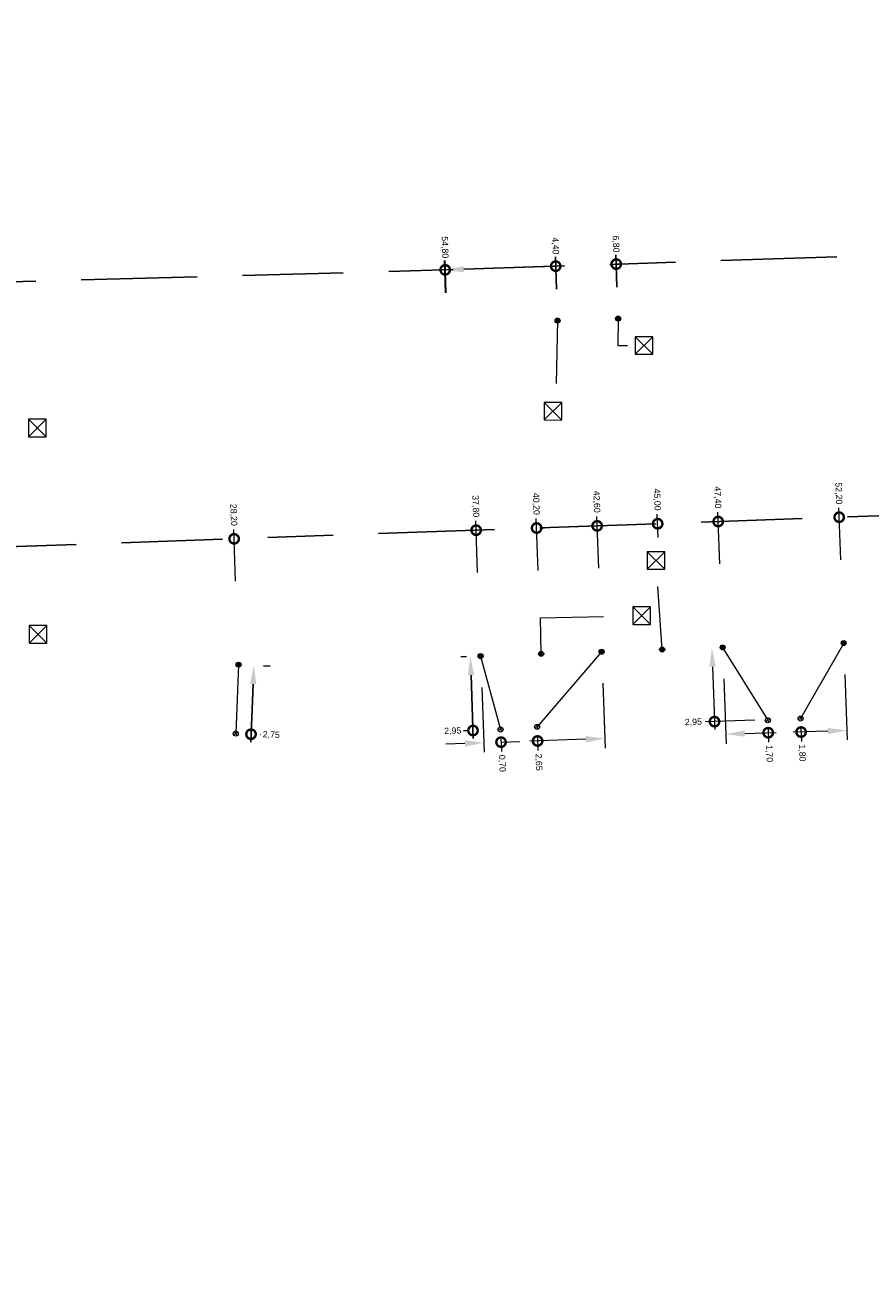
# Model space of a CAD drawing. Header units: inches. Extents: x 0 to 191500, y 0 to 342750.
# Tile 449 of 547: x 187841 to 187874, y 335213 to 335262. Entities that reach past the tile are written whole.
import ezdxf

# ---------------------------------------------------------------- set-up
doc = ezdxf.new("R2010")
doc.units = ezdxf.units.IN
doc.header["$MEASUREMENT"] = 0
doc.linetypes.add('RI-GWA_HUISAANSLUITING', pattern=[23, 4, -1.8, 2.6, -1.8, 4.6, -1.8, 4.6, -1.8])
doc.linetypes.add('RI-HWA_KOLKAANSLUITING', pattern=[4.3, 2.5, -1.8])
doc.layers.get('0').update_dxf_attribs({"lineweight": 20})
doc.layers.get('DefPoints').update_dxf_attribs({"lineweight": 20})
for name, color, linetype, lineweight in [('ECW', 150, 'Continuous', 20), ('N-WE-RI-GWA-MAATVOERING-T25', 30, 'RI-GWA_HUISAANSLUITING', 20), ('N-WE-RI-GWA_HUISAANSLUITING_PVC_160-G', 30, 'RI-GWA_HUISAANSLUITING', 20), ('N-WE-RI-GWA_RIOOLPUT_ONTSTOPPINGSPUT-G', 30, 'Continuous', 20), ('N-WE-RI-HWA_KOLK-S', 150, 'Continuous', 20), ('N-WE-RI-HWA_KOLKAANSLUITING_PVC_160-G', 150, 'RI-HWA_KOLKAANSLUITING', 20), ('N-WE-RI-INLAAT', 7, 'Continuous', 20)]:
    doc.layers.add(name, color=color, linetype=linetype, lineweight=lineweight)
doc.styles.add('Verdana', font='arial.ttf')
doc.dimstyles.new('Metrering', dxfattribs={"dimtxt": 1, "dimasz": 3, "dimexe": 1.5, "dimexo": 5, "dimgap": 0.4, "dimtad": 0, "dimjust": 4, "dimrnd": 0.05, "dimzin": 0, "dimdsep": 46, "dimlunit": 6, "dimtxsty": 'Verdana', "dimblk2": 'DOTSMALL', "dimsah": 1, "dimcen": 0, "dimdle": 1.25, "dimclrd": 256, "dimclre": 256, "dimclrt": 256, "dimadec": 0, "dimazin": 0, "dimtfac": 0.75, "dimtofl": 0, "dimtmove": 2, "dimatfit": 1, "dimldrblk": 'DIM_BLK', "dimfxl": 1, "dimtfill": 1, "dimtolj": 1, "dimtzin": 0, "dimlwd": 25, "dimarcsym": 0})
picture_1 = doc.add_image_def('image1.ecw', size_in_pixel=(220000, 285000))

# ---------------------------------------------------------------- blocks, each defined once
blk = doc.blocks.new('_DotSmall')
at = {"color": 0, "linetype": 'ByBlock', "const_width": 0.5}
blk.add_lwpolyline([(-0.0625, 0, 1), (0.0625, 0, 1)], format="xyb", close=True, dxfattribs=at)
blk = doc.blocks.new('*D5596')
at = {"layer": 'DefPoints', "color": 0, "transparency": 16777216}
for p in [(187849.271, 335236.815), (187849.156, 335234.081), (187849.763, 335234.056)]:
    blk.add_point(p, dxfattribs=at)
at = {"layer": 'N-WE-RI-GWA-MAATVOERING-T25', "lineweight": -2, "transparency": 16777216}
for p, q in [((187850.52, 335236.762), (187850.253, 335236.774)), ((187850.405, 335234.029), (187850.138, 335234.04))]:
    blk.add_line(p, q, dxfattribs=at)
at = {"layer": 'N-WE-RI-GWA-MAATVOERING-T25', "lineweight": 25, "transparency": 16777216}
blk.add_line((187849.847, 335236.04), (187849.75, 335233.744), dxfattribs=at)
at = {"layer": 'N-WE-RI-GWA-MAATVOERING-T25', "transparency": 16777216}
blk.add_solid([(187849.722, 335236.045), (187849.971, 335236.035), (187849.878, 335236.789)], dxfattribs=at)
at = {"layer": 'N-WE-RI-GWA-MAATVOERING-T25', "lineweight": 25, "transparency": 16777216, "xscale": 0.75, "yscale": 0.75, "zscale": 0.75, "rotation": 267.5889399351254}
blk.add_blockref('_DotSmall', (187849.763, 335234.056), dxfattribs=at)
at = {"layer": 'N-WE-RI-GWA-MAATVOERING-T25', "transparency": 16777216, "insert": (187850.565, 335234.022), "char_height": 0.25, "attachment_point": 5, "rotation": 357.5889, "style": 'Verdana', "bg_fill": 3, "box_fill_scale": 1.25, "bg_fill_color": 256, "bg_fill_true_color": 13158600, "bg_fill_transparency": 0}
blk.add_mtext('\\A1;2,75', dxfattribs=at)
blk = doc.blocks.new('DIM_BLK')
at = {"color": 0}
for p, q in [((0, 0), (0, 2.5)), ((-1, 0), (0, 0)), ((0, 0), (2.5, 0)), ((0, 0), (0, -2.5))]:
    blk.add_line(p, q, dxfattribs=at)
at = {"color": 0, "const_width": 0.5}
blk.add_lwpolyline([(-0.25, 0, 1), (0.25, 0, 1)], format="xyb", close=True, dxfattribs=at)
blk = doc.blocks.new('*D5597')
at = {"layer": 'DefPoints', "color": 0, "transparency": 16777216}
for p in [(187859.551, 335237.182), (187858.562, 335234.204), (187859.656, 335234.243)]:
    blk.add_point(p, dxfattribs=at)
at = {"layer": 'N-WE-RI-GWA-MAATVOERING-T25', "lineweight": -2, "transparency": 16777216}
for p, q in [((187858.302, 335237.138), (187858.082, 335237.13)), ((187858.407, 335234.199), (187858.187, 335234.191))]:
    blk.add_line(p, q, dxfattribs=at)
at = {"layer": 'N-WE-RI-GWA-MAATVOERING-T25', "lineweight": 25, "transparency": 16777216}
blk.add_line((187858.484, 335236.394), (187858.573, 335233.892), dxfattribs=at)
at = {"layer": 'N-WE-RI-GWA-MAATVOERING-T25', "transparency": 16777216}
blk.add_solid([(187858.608, 335236.398), (187858.359, 335236.389), (187858.457, 335237.143)], dxfattribs=at)
at = {"layer": 'N-WE-RI-GWA-MAATVOERING-T25', "lineweight": 25, "transparency": 16777216, "xscale": 0.75, "yscale": 0.75, "zscale": 0.75, "rotation": 272.0460442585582}
blk.add_blockref('_DotSmall', (187858.562, 335234.204), dxfattribs=at)
at = {"layer": 'N-WE-RI-GWA-MAATVOERING-T25', "transparency": 16777216, "insert": (187857.759, 335234.176), "char_height": 0.25, "attachment_point": 5, "rotation": 2.046, "style": 'Verdana', "bg_fill": 3, "box_fill_scale": 1.25, "bg_fill_color": 256, "bg_fill_true_color": 13158600, "bg_fill_transparency": 0}
blk.add_mtext('\\A1;2,95', dxfattribs=at)
blk = doc.blocks.new('*D5604')
at = {"layer": 'DefPoints', "color": 0, "transparency": 16777216}
for p in [(187875.176, 335242.738), (187875.355, 335237.747), (187821.072, 335235.807)]:
    blk.add_point(p, dxfattribs=at)
at = {"layer": 'N-WE-RI-GWA-MAATVOERING-T25', "lineweight": -2, "transparency": 16777216}
for p, q in [((187875.31, 335238.996), (187875.163, 335243.113)), ((187821.027, 335237.057), (187820.88, 335241.174))]:
    blk.add_line(p, q, dxfattribs=at)
at = {"layer": 'N-WE-RI-GWA-MAATVOERING-T25', "lineweight": 25, "transparency": 16777216}
blk.add_line((187821.643, 335240.826), (187875.489, 335242.749), dxfattribs=at)
at = {"layer": 'N-WE-RI-GWA-MAATVOERING-T25', "transparency": 16777216}
blk.add_solid([(187821.638, 335240.95), (187821.647, 335240.701), (187820.893, 335240.799)], dxfattribs=at)
at = {"layer": 'N-WE-RI-GWA-MAATVOERING-T25', "lineweight": 25, "transparency": 16777216, "xscale": 0.75, "yscale": 0.75, "zscale": 0.75, "rotation": 2.046044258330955}
blk.add_blockref('_DotSmall', (187875.176, 335242.738), dxfattribs=at)
at = {"layer": 'N-WE-RI-GWA-MAATVOERING-T25', "transparency": 16777216, "insert": (187875.144, 335243.634), "char_height": 0.25, "attachment_point": 5, "rotation": 272.046, "style": 'Verdana', "bg_fill": 3, "box_fill_scale": 1.25, "bg_fill_color": 256, "bg_fill_true_color": 13158600, "bg_fill_transparency": 0}
blk.add_mtext('\\A1;54,30', dxfattribs=at)
blk = doc.blocks.new('*D5570')
at = {"layer": 'DefPoints', "color": 0, "transparency": 16777216}
for p in [(187857.459, 335252.474), (187857.519, 335250.312), (187802.751, 335248.794)]:
    blk.add_point(p, dxfattribs=at)
at = {"layer": 'N-WE-RI-GWA-MAATVOERING-T25', "lineweight": -2, "transparency": 16777216}
for p, q in [((187857.484, 335251.562), (187857.449, 335252.848)), ((187802.716, 335250.043), (187802.681, 335251.33))]:
    blk.add_line(p, q, dxfattribs=at)
at = {"layer": 'N-WE-RI-GWA-MAATVOERING-T25', "lineweight": 25, "transparency": 16777216}
blk.add_line((187803.441, 335250.976), (187857.772, 335252.482), dxfattribs=at)
at = {"layer": 'N-WE-RI-GWA-MAATVOERING-T25', "transparency": 16777216}
blk.add_solid([(187803.437, 335251.101), (187803.444, 335250.851), (187802.691, 335250.955)], dxfattribs=at)
at = {"layer": 'N-WE-RI-GWA-MAATVOERING-T25', "lineweight": 25, "transparency": 16777216, "xscale": 0.75, "yscale": 0.75, "zscale": 0.75, "rotation": 1.587966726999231}
blk.add_blockref('_DotSmall', (187857.459, 335252.474), dxfattribs=at)
at = {"layer": 'N-WE-RI-GWA-MAATVOERING-T25', "transparency": 16777216, "insert": (187857.434, 335253.37), "char_height": 0.25, "attachment_point": 5, "rotation": 271.588, "style": 'Verdana', "bg_fill": 3, "box_fill_scale": 1.25, "bg_fill_color": 256, "bg_fill_true_color": 13158600, "bg_fill_transparency": 0}
blk.add_mtext('\\A1;54,80', dxfattribs=at)
blk = doc.blocks.new('*D5575')
at = {"layer": 'DefPoints', "color": 0, "transparency": 16777216}
for p in [(187914.312, 335254.378), (187914.384, 335252.217), (187857.519, 335250.312)]:
    blk.add_point(p, dxfattribs=at)
at = {"layer": 'N-WE-RI-GWA-MAATVOERING-T25', "lineweight": -2, "transparency": 16777216}
for p, q in [((187914.342, 335253.466), (187914.299, 335254.752)), ((187857.477, 335251.562), (187857.434, 335252.848))]:
    blk.add_line(p, q, dxfattribs=at)
at = {"layer": 'N-WE-RI-GWA-MAATVOERING-T25', "lineweight": 25, "transparency": 16777216}
blk.add_line((187858.196, 335252.498), (187914.624, 335254.388), dxfattribs=at)
at = {"layer": 'N-WE-RI-GWA-MAATVOERING-T25', "transparency": 16777216}
blk.add_solid([(187858.192, 335252.623), (187858.201, 335252.373), (187857.447, 335252.473)], dxfattribs=at)
at = {"layer": 'N-WE-RI-GWA-MAATVOERING-T25', "lineweight": 25, "transparency": 16777216, "xscale": 0.75, "yscale": 0.75, "zscale": 0.75, "rotation": 1.91817570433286}
blk.add_blockref('_DotSmall', (187914.312, 335254.378), dxfattribs=at)
at = {"layer": 'N-WE-RI-GWA-MAATVOERING-T25', "transparency": 16777216, "insert": (187914.282, 335255.274), "char_height": 0.25, "attachment_point": 5, "rotation": 271.9182, "style": 'Verdana', "bg_fill": 3, "box_fill_scale": 1.25, "bg_fill_color": 256, "bg_fill_true_color": 13158600, "bg_fill_transparency": 0}
blk.add_mtext('\\A1;56,90', dxfattribs=at)
blk = doc.blocks.new('*D5576')
at = {"layer": 'DefPoints', "color": 0, "transparency": 16777216}
for p in [(187861.841, 335252.62), (187857.519, 335250.312), (187861.913, 335250.459)]:
    blk.add_point(p, dxfattribs=at)
at = {"layer": 'N-WE-RI-GWA-MAATVOERING-T25', "lineweight": -2, "transparency": 16777216}
for p, q in [((187857.477, 335251.562), (187857.434, 335252.848)), ((187861.872, 335251.709), (187861.828, 335252.995))]:
    blk.add_line(p, q, dxfattribs=at)
at = {"layer": 'N-WE-RI-GWA-MAATVOERING-T25', "lineweight": 25, "transparency": 16777216}
blk.add_line((187858.196, 335252.498), (187862.153, 335252.631), dxfattribs=at)
at = {"layer": 'N-WE-RI-GWA-MAATVOERING-T25', "transparency": 16777216}
blk.add_solid([(187858.192, 335252.623), (187858.201, 335252.373), (187857.447, 335252.473)], dxfattribs=at)
at = {"layer": 'N-WE-RI-GWA-MAATVOERING-T25', "lineweight": 25, "transparency": 16777216, "xscale": 0.75, "yscale": 0.75, "zscale": 0.75, "rotation": 1.918175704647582}
blk.add_blockref('_DotSmall', (187861.841, 335252.62), dxfattribs=at)
at = {"layer": 'N-WE-RI-GWA-MAATVOERING-T25', "transparency": 16777216, "insert": (187861.814, 335253.424), "char_height": 0.25, "attachment_point": 5, "rotation": 271.9182, "style": 'Verdana', "bg_fill": 3, "box_fill_scale": 1.25, "bg_fill_color": 256, "bg_fill_true_color": 13158600, "bg_fill_transparency": 0}
blk.add_mtext('\\A1;4,40', dxfattribs=at)
blk = doc.blocks.new('*D5577')
at = {"layer": 'DefPoints', "color": 0, "transparency": 16777216}
for p in [(187864.24, 335252.701), (187857.519, 335250.312), (187864.312, 335250.54)]:
    blk.add_point(p, dxfattribs=at)
at = {"layer": 'N-WE-RI-GWA-MAATVOERING-T25', "lineweight": -2, "transparency": 16777216}
for p, q in [((187857.477, 335251.562), (187857.434, 335252.848)), ((187864.27, 335251.789), (187864.227, 335253.075))]:
    blk.add_line(p, q, dxfattribs=at)
at = {"layer": 'N-WE-RI-GWA-MAATVOERING-T25', "lineweight": 25, "transparency": 16777216}
blk.add_line((187858.196, 335252.498), (187864.552, 335252.711), dxfattribs=at)
at = {"layer": 'N-WE-RI-GWA-MAATVOERING-T25', "transparency": 16777216}
blk.add_solid([(187858.192, 335252.623), (187858.201, 335252.373), (187857.447, 335252.473)], dxfattribs=at)
at = {"layer": 'N-WE-RI-GWA-MAATVOERING-T25', "lineweight": 25, "transparency": 16777216, "xscale": 0.75, "yscale": 0.75, "zscale": 0.75, "rotation": 1.918175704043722}
blk.add_blockref('_DotSmall', (187864.24, 335252.701), dxfattribs=at)
at = {"layer": 'N-WE-RI-GWA-MAATVOERING-T25', "transparency": 16777216, "insert": (187864.213, 335253.5), "char_height": 0.25, "attachment_point": 5, "rotation": 271.9182, "style": 'Verdana', "bg_fill": 3, "box_fill_scale": 1.25, "bg_fill_color": 256, "bg_fill_true_color": 13158600, "bg_fill_transparency": 0}
blk.add_mtext('\\A1;6,80', dxfattribs=at)
blk = doc.blocks.new('*D5578')
at = {"layer": 'DefPoints', "color": 0, "transparency": 16777216}
for p in [(187891.319, 335253.608), (187891.392, 335251.447), (187857.519, 335250.312)]:
    blk.add_point(p, dxfattribs=at)
at = {"layer": 'N-WE-RI-GWA-MAATVOERING-T25', "lineweight": -2, "transparency": 16777216}
for p, q in [((187891.35, 335252.696), (187891.307, 335253.982)), ((187857.477, 335251.562), (187857.434, 335252.848))]:
    blk.add_line(p, q, dxfattribs=at)
at = {"layer": 'N-WE-RI-GWA-MAATVOERING-T25', "lineweight": 25, "transparency": 16777216}
blk.add_line((187858.196, 335252.498), (187891.632, 335253.618), dxfattribs=at)
at = {"layer": 'N-WE-RI-GWA-MAATVOERING-T25', "transparency": 16777216}
blk.add_solid([(187858.192, 335252.623), (187858.201, 335252.373), (187857.447, 335252.473)], dxfattribs=at)
at = {"layer": 'N-WE-RI-GWA-MAATVOERING-T25', "lineweight": 25, "transparency": 16777216, "xscale": 0.75, "yscale": 0.75, "zscale": 0.75, "rotation": 1.918175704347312}
blk.add_blockref('_DotSmall', (187891.319, 335253.608), dxfattribs=at)
at = {"layer": 'N-WE-RI-GWA-MAATVOERING-T25', "transparency": 16777216, "insert": (187891.289, 335254.503), "char_height": 0.25, "attachment_point": 5, "rotation": 271.9182, "style": 'Verdana', "bg_fill": 3, "box_fill_scale": 1.25, "bg_fill_color": 256, "bg_fill_true_color": 13158600, "bg_fill_transparency": 0}
blk.add_mtext('\\A1;33,90', dxfattribs=at)
blk = doc.blocks.new('*D5579')
at = {"layer": 'DefPoints', "color": 0, "transparency": 16777216}
for p in [(187893.685, 335253.687), (187893.757, 335251.526), (187857.519, 335250.312)]:
    blk.add_point(p, dxfattribs=at)
at = {"layer": 'N-WE-RI-GWA-MAATVOERING-T25', "lineweight": 25, "transparency": 16777216}
blk.add_line((187858.196, 335252.498), (187893.997, 335253.697), dxfattribs=at)
at = {"layer": 'N-WE-RI-GWA-MAATVOERING-T25', "lineweight": -2, "transparency": 16777216}
for p, q in [((187893.715, 335252.775), (187893.672, 335254.062)), ((187857.477, 335251.562), (187857.434, 335252.848))]:
    blk.add_line(p, q, dxfattribs=at)
at = {"layer": 'N-WE-RI-GWA-MAATVOERING-T25', "transparency": 16777216}
blk.add_solid([(187858.192, 335252.623), (187858.201, 335252.373), (187857.447, 335252.473)], dxfattribs=at)
at = {"layer": 'N-WE-RI-GWA-MAATVOERING-T25', "lineweight": 25, "transparency": 16777216, "xscale": 0.75, "yscale": 0.75, "zscale": 0.75, "rotation": 1.918175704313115}
blk.add_blockref('_DotSmall', (187893.685, 335253.687), dxfattribs=at)
at = {"layer": 'N-WE-RI-GWA-MAATVOERING-T25', "transparency": 16777216, "insert": (187893.655, 335254.584), "char_height": 0.25, "attachment_point": 5, "rotation": 271.9182, "style": 'Verdana', "bg_fill": 3, "box_fill_scale": 1.25, "bg_fill_color": 256, "bg_fill_true_color": 13158600, "bg_fill_transparency": 0}
blk.add_mtext('\\A1;36,25', dxfattribs=at)
blk = doc.blocks.new('*D5580')
at = {"layer": 'DefPoints', "color": 0, "transparency": 16777216}
for p in [(187909.814, 335254.227), (187909.886, 335252.066), (187857.519, 335250.312)]:
    blk.add_point(p, dxfattribs=at)
at = {"layer": 'N-WE-RI-GWA-MAATVOERING-T25', "lineweight": 25, "transparency": 16777216}
blk.add_line((187858.196, 335252.498), (187910.126, 335254.237), dxfattribs=at)
at = {"layer": 'N-WE-RI-GWA-MAATVOERING-T25', "lineweight": -2, "transparency": 16777216}
for p, q in [((187909.845, 335253.315), (187909.802, 335254.602)), ((187857.477, 335251.562), (187857.434, 335252.848))]:
    blk.add_line(p, q, dxfattribs=at)
at = {"layer": 'N-WE-RI-GWA-MAATVOERING-T25', "transparency": 16777216}
blk.add_solid([(187858.192, 335252.623), (187858.201, 335252.373), (187857.447, 335252.473)], dxfattribs=at)
at = {"layer": 'N-WE-RI-GWA-MAATVOERING-T25', "lineweight": 25, "transparency": 16777216, "xscale": 0.75, "yscale": 0.75, "zscale": 0.75, "rotation": 1.918175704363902}
blk.add_blockref('_DotSmall', (187909.814, 335254.227), dxfattribs=at)
at = {"layer": 'N-WE-RI-GWA-MAATVOERING-T25', "transparency": 16777216, "insert": (187909.784, 335255.123), "char_height": 0.25, "attachment_point": 5, "rotation": 271.9182, "style": 'Verdana', "bg_fill": 3, "box_fill_scale": 1.25, "bg_fill_color": 256, "bg_fill_true_color": 13158600, "bg_fill_transparency": 0}
blk.add_mtext('\\A1;52,40', dxfattribs=at)
blk = doc.blocks.new('*D5581')
at = {"layer": 'DefPoints', "color": 0, "transparency": 16777216}
for p in [(187912.213, 335254.307), (187912.285, 335252.146), (187857.519, 335250.312)]:
    blk.add_point(p, dxfattribs=at)
at = {"layer": 'N-WE-RI-GWA-MAATVOERING-T25', "lineweight": -2, "transparency": 16777216}
for p, q in [((187912.243, 335253.396), (187912.2, 335254.682)), ((187857.477, 335251.562), (187857.434, 335252.848))]:
    blk.add_line(p, q, dxfattribs=at)
at = {"layer": 'N-WE-RI-GWA-MAATVOERING-T25', "lineweight": 25, "transparency": 16777216}
blk.add_line((187858.196, 335252.498), (187912.525, 335254.318), dxfattribs=at)
at = {"layer": 'N-WE-RI-GWA-MAATVOERING-T25', "transparency": 16777216}
blk.add_solid([(187858.192, 335252.623), (187858.201, 335252.373), (187857.447, 335252.473)], dxfattribs=at)
at = {"layer": 'N-WE-RI-GWA-MAATVOERING-T25', "lineweight": 25, "transparency": 16777216, "xscale": 0.75, "yscale": 0.75, "zscale": 0.75, "rotation": 1.918175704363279}
blk.add_blockref('_DotSmall', (187912.213, 335254.307), dxfattribs=at)
at = {"layer": 'N-WE-RI-GWA-MAATVOERING-T25', "transparency": 16777216, "insert": (187912.183, 335255.203), "char_height": 0.25, "attachment_point": 5, "rotation": 271.9182, "style": 'Verdana', "bg_fill": 3, "box_fill_scale": 1.25, "bg_fill_color": 256, "bg_fill_true_color": 13158600, "bg_fill_transparency": 0}
blk.add_mtext('\\A1;54,80', dxfattribs=at)
blk = doc.blocks.new('A$C2C270354')
h = blk.add_hatch(color=256)
h.dxf.hatch_style = 1
edge = h.paths.add_edge_path()
edge.add_arc((0, 0), 0.1, 0, 360)
blk.add_circle((0, 0), 0.1)

msp = doc.modelspace()

# ---------------------------------------------------------------- linework, layer by layer
at = {"layer": 'N-WE-RI-GWA-MAATVOERING-T25'}
for p, q in [((187868.05821, 335236.7356), (187868.14722, 335234.24399)), ((187873.30068, 335236.42257), (187873.39319, 335233.83309)), ((187858.90986, 335235.90845), (187859.00149, 335233.34361)), ((187863.7068, 335236.07982), (187863.79865, 335233.50894)), ((187868.50374, 335236.25119), (187868.59554, 335233.68152)), ((187869.74061, 335234.61361), (187867.7613, 335234.5429)), ((187859.66824, 335233.90856), (187859.68754, 335233.36812)), ((187861.11621, 335233.99912), (187861.13711, 335233.41385)), ((187869.33168, 335234.08306), (187870.57752, 335234.12757)), ((187870.25965, 335234.27243), (187870.27861, 335233.74165)), ((187872.63028, 335234.18108), (187871.25532, 335234.13196)), ((187871.56162, 335234.31125), (187871.58101, 335233.76835)), ((187858.23858, 335233.69159), (187857.48906, 335233.66482)), ((187859.67416, 335233.74288), (187860.42368, 335233.76966)), ((187863.03574, 335233.85692), (187860.81143, 335233.77746))]:
    msp.add_line(p, q, dxfattribs=at)
for points in [[(187868.18313, 335236.74006), (187867.93329, 335236.73113), (187868.03143, 335237.48512)], [(187863.03127, 335233.98184), (187863.0402, 335233.732), (187863.78526, 335233.8837)], [(187869.32721, 335234.20798), (187869.33614, 335233.95814), (187868.58215, 335234.05628)], [(187872.62582, 335234.306), (187872.63474, 335234.05616), (187873.3798, 335234.20785)], [(187858.23412, 335233.81651), (187858.24304, 335233.56667), (187858.9881, 335233.71837)]]:
    msp.add_solid(points, dxfattribs=at)
at = {"layer": 'N-WE-RI-GWA_HUISAANSLUITING_PVC_160-G'}
for p, q in [((187868.45911, 335237.5004), (187870.24766, 335234.60806)), ((187873.25605, 335237.67177), (187871.54851, 335234.6782)), ((187858.86523, 335237.15765), (187859.65627, 335234.24345)), ((187863.66217, 335237.32902), (187861.10362, 335234.35143)), ((187849.27135, 335236.81491), (187849.15625, 335234.08127))]:
    msp.add_line(p, q, dxfattribs=at)
at = {"layer": 'N-WE-RI-GWA_RIOOLPUT_ONTSTOPPINGSPUT-G'}
for p, q in [((187861.19375, 335234.39476), (187861.01349, 335234.3081)), ((187861.06029, 335234.44155), (187861.14695, 335234.2613)), ((187870.33778, 335234.65139), (187870.15753, 335234.56473)), ((187870.20433, 335234.69818), (187870.29099, 335234.51793)), ((187871.63863, 335234.72153), (187871.45838, 335234.63487)), ((187871.50518, 335234.76833), (187871.59184, 335234.58807))]:
    msp.add_line(p, q, dxfattribs=at)
for centre in [(187861.10362, 335234.35143), (187870.24766, 335234.60806), (187871.54851, 335234.6782)]:
    msp.add_circle(centre, 0.1, dxfattribs=at)
at = {"layer": 'N-WE-RI-HWA_KOLK-S'}
for p, q in [((187864.99332, 335249.82262), (187864.99182, 335249.12617)), ((187864.99182, 335249.12617), (187865.68977, 335249.82113)), ((187864.99332, 335249.82262), (187865.68827, 335249.12468)), ((187865.68977, 335249.82113), (187864.99332, 335249.82262)), ((187865.68827, 335249.12468), (187865.68977, 335249.82113)), ((187864.99182, 335249.12617), (187865.68827, 335249.12468)), ((187861.38387, 335247.21673), (187861.38238, 335246.52027)), ((187861.38238, 335246.52027), (187862.08033, 335247.21523)), ((187861.38387, 335247.21673), (187862.07883, 335246.51878)), ((187862.08033, 335247.21523), (187861.38387, 335247.21673)), ((187862.07883, 335246.51878), (187862.08033, 335247.21523)), ((187840.9454, 335246.54988), (187840.94391, 335245.85342)), ((187840.94391, 335245.85342), (187841.64185, 335246.54838)), ((187840.9454, 335246.54988), (187841.64036, 335245.85193)), ((187841.64185, 335246.54838), (187840.9454, 335246.54988)), ((187841.64036, 335245.85193), (187841.64185, 335246.54838)), ((187861.38238, 335246.52027), (187862.07883, 335246.51878)), ((187840.94391, 335245.85342), (187841.64036, 335245.85193))]:
    msp.add_line(p, q, dxfattribs=at)
at = {"layer": 'N-WE-RI-HWA_KOLKAANSLUITING_PVC_160-G'}
for p, q in [((187861.9134, 335250.45939), (187861.85399, 335247.51626)), ((187864.31205, 335250.53972), (187864.30879, 335249.46811)), ((187864.30879, 335249.46811), (187864.6808, 335249.47011)), ((187866.06064, 335237.41471), (187865.86464, 335240.28785)), ((187861.23522, 335238.67755), (187864.5874, 335238.745)), ((187861.2637, 335237.24334), (187861.23522, 335238.67755))]:
    msp.add_line(p, q, dxfattribs=at)

# ---------------------------------------------------------------- block references
at = {"layer": 'N-WE-RI-GWA-MAATVOERING-T25'}
for p, xscale, yscale, zscale, rotation in [((187868.13606, 335234.55629), 0.75, 0.75, 0.75, 272.0460442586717), ((187871.56762, 335234.14311), 0.75, 0.75, 0.75, 182.0460442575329), ((187859.67416, 335233.74288), 0.75, 0.75, 0.75, 182.0460442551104), ((187861.12373, 335233.78861), 0.7500000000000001, 0.7500000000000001, 0.7500000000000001, 182.0460442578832), ((187870.26522, 335234.11641), 0.7499999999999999, 0.7499999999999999, 0.7499999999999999, 2.046044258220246)]:
    msp.add_blockref('_DotSmall', p, dxfattribs=dict(at, xscale=xscale, yscale=yscale, zscale=zscale, rotation=rotation))

# ---------------------------------------------------------------- pictures from other files: only their frames are drawn
at = {"layer": 'ECW'}
image = msp.add_image(picture_1, insert=(180500, 328500), size_in_units=(11000, 14250), dxfattribs=at)
image.dxf.flags = 7

# ---------------------------------------------------------------- next in the draw order: texts
at = {"layer": 'N-WE-RI-GWA-MAATVOERING-T25', "char_height": 0.25, "attachment_point": 5, "style": 'Verdana', "bg_fill": 3, "box_fill_scale": 1.1, "bg_fill_color": 256, "bg_fill_true_color": 13158600, "bg_fill_transparency": 0}
for s, insert, rotation in [('\\A1;2,95', (187867.29684, 335234.52631), 2.046044), ('\\A1;1,70', (187870.29488, 335233.28617), 272.046044), ('\\A1;1,80', (187871.59729, 335233.31287), 272.046044), ('\\A1;0,70', (187859.70424, 335232.9008), 272.046044), ('\\A1;2,65', (187861.15371, 335232.94939), 272.046044)]:
    msp.add_mtext(s, dxfattribs=dict(at, insert=insert, rotation=rotation))

# ---------------------------------------------------------------- next in the draw order: dimensions: what is measured, and where the dimension line sits
at = {"layer": 'N-WE-RI-GWA-MAATVOERING-T25'}
for p1, p2, distance, picture, middle in [((187802.7509, 335248.79392), (187857.51911, 335250.31222), 2.16221, '*D5570', (187857.43435, 335253.36964)), ((187859.55129, 335237.18216), (187859.65627, 335234.24345), -1.09526, '*D5597', (187857.75946, 335234.17569)), ((187849.27135, 335236.81491), (187849.15625, 335234.08127), 0.60724, '*D5596', (187850.56501, 335234.02195))]:
    dim = msp.add_aligned_dim(p1=p1, p2=p2, distance=distance, dimstyle='Metrering', override={"dimscale": 0, "dimtix": 0, "dimtofl": 0, "dimtmove": 2, "dimatfit": 1}, dxfattribs=at)
    dim.commit()
    dim.dimension.update_dxf_attribs({"geometry": picture, "text_midpoint": middle})

# ---------------------------------------------------------------- next in the draw order: linework, layer by layer
at = {"layer": 'N-WE-RI-GWA_RIOOLPUT_ONTSTOPPINGSPUT-G'}
for p, q in [((187849.24638, 335234.1246), (187849.06612, 335234.03794)), ((187849.11292, 335234.1714), (187849.19958, 335233.99114)), ((187859.7464, 335234.28678), (187859.56615, 335234.20013)), ((187859.61294, 335234.33358), (187859.6996, 335234.15333))]:
    msp.add_line(p, q, dxfattribs=at)
for centre in [(187849.15625, 335234.08127), (187859.65627, 335234.24345)]:
    msp.add_circle(centre, 0.1, dxfattribs=at)

# ---------------------------------------------------------------- next in the draw order: dimensions: what is measured, and where the dimension line sits
at = {"layer": 'N-WE-RI-GWA-MAATVOERING-T25'}
for p1, p2, distance, picture, middle in [((187857.51911, 335250.31222), (187914.38398, 335252.21668), 2.16217, '*D5575', (187914.2816, 335255.27353)), ((187821.0716, 335235.80746), (187875.35471, 335237.74675), 4.99449, '*D5604', (187875.14439, 335243.63386))]:
    dim = msp.add_aligned_dim(p1=p1, p2=p2, distance=distance, dimstyle='Metrering', override={"dimscale": 0, "dimtix": 0, "dimtofl": 0, "dimtmove": 2, "dimatfit": 1}, dxfattribs=at)
    dim.commit()
    dim.dimension.update_dxf_attribs({"geometry": picture, "text_midpoint": middle})

# ---------------------------------------------------------------- next in the draw order: linework, layer by layer
for p, q in [((187865.90179, 335241.86113), (187865.86894, 335242.78077)), ((187868.34095, 335240.80803), (187868.26741, 335242.86646)), ((187873.13789, 335240.9794), (187873.06435, 335243.03783)), ((187858.74707, 335240.46528), (187858.67353, 335242.52371)), ((187861.14554, 335240.55097), (187861.072, 335242.6094)), ((187863.54401, 335240.63666), (187863.47047, 335242.69509)), ((187821.6428, 335240.82554), (187849.40534, 335241.81737)), ((187849.15319, 335240.12254), (187849.07965, 335242.18097))]:
    msp.add_line(p, q, dxfattribs=at)
at = {"layer": 'N-WE-RI-HWA_KOLK-S'}
for p, q in [((187865.47225, 335241.2953), (187865.47075, 335240.59885)), ((187865.47075, 335240.59885), (187866.1687, 335241.2938)), ((187865.47225, 335241.2953), (187866.1672, 335240.59735)), ((187866.1687, 335241.2938), (187865.47225, 335241.2953)), ((187866.1672, 335240.59735), (187866.1687, 335241.2938)), ((187865.47075, 335240.59885), (187866.1672, 335240.59735)), ((187864.89979, 335239.10725), (187864.89829, 335238.4108)), ((187864.89829, 335238.4108), (187865.59624, 335239.10575)), ((187864.89979, 335239.10725), (187865.59474, 335238.4093)), ((187865.59624, 335239.10575), (187864.89979, 335239.10725)), ((187865.59474, 335238.4093), (187865.59624, 335239.10575)), ((187840.96842, 335238.36521), (187840.96692, 335237.66876)), ((187840.96692, 335237.66876), (187841.66487, 335238.36372)), ((187840.96842, 335238.36521), (187841.66338, 335237.66726)), ((187841.66487, 335238.36372), (187840.96842, 335238.36521)), ((187841.66338, 335237.66726), (187841.66487, 335238.36372)), ((187864.89829, 335238.4108), (187865.59474, 335238.4093)), ((187840.96692, 335237.66876), (187841.66338, 335237.66726))]:
    msp.add_line(p, q, dxfattribs=at)

# ---------------------------------------------------------------- next in the draw order: block references
at = {"layer": 'N-WE-RI-GWA-MAATVOERING-T25'}
for p, xscale, yscale, zscale, rotation in [((187873.07774, 335242.66307), 0.7499999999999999, 0.7499999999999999, 0.7499999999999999, 2.046044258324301), ((187858.68692, 335242.14895), 0.75, 0.75, 0.75, 2.046044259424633), ((187861.08539, 335242.23464), 0.75, 0.75, 0.75, 2.046044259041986), ((187863.48386, 335242.32033), 0.7499999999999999, 0.7499999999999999, 0.7499999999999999, 2.046044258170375), ((187865.88233, 335242.40601), 0.75, 0.75, 0.75, 2.046044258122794), ((187868.2808, 335242.4917), 0.75, 0.75, 0.75, 2.046044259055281), ((187849.09304, 335241.80621), 0.7499999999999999, 0.7499999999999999, 0.7499999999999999, 2.046044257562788)]:
    msp.add_blockref('_DotSmall', p, dxfattribs=dict(at, xscale=xscale, yscale=yscale, zscale=zscale, rotation=rotation))
at = {"layer": 'N-WE-RI-INLAAT', "rotation": 0.06357443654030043}
for p in [(187861.2637, 335237.24334), (187863.66217, 335237.32902), (187866.06064, 335237.41471), (187868.45911, 335237.5004), (187873.25605, 335237.67177), (187849.27135, 335236.81491), (187858.86523, 335237.15765)]:
    msp.add_blockref('A$C2C270354', p, dxfattribs=at)

# ---------------------------------------------------------------- next in the draw order: dimensions: what is measured, and where the dimension line sits
at = {"layer": 'N-WE-RI-GWA-MAATVOERING-T25'}
dim = msp.add_aligned_dim(p1=(187857.51911, 335250.31222), p2=(187861.9134, 335250.45939), distance=2.16217, dimstyle='Metrering', override={"dimscale": 0, "dimtix": 0, "dimtofl": 0, "dimtmove": 2, "dimatfit": 1}, dxfattribs=at)
dim.commit()
dim.dimension.update_dxf_attribs({"geometry": '*D5576', "text_midpoint": (187861.8141, 335253.4242)})

# ---------------------------------------------------------------- next in the draw order: texts
at = {"layer": 'N-WE-RI-GWA-MAATVOERING-T25', "char_height": 0.25, "attachment_point": 5, "rotation": 272.046044, "style": 'Verdana', "bg_fill": 3, "box_fill_scale": 1.1, "bg_fill_color": 256, "bg_fill_true_color": 13158600, "bg_fill_transparency": 0}
for s, insert in [('\\A1;47,40', (187868.24663, 335243.44804)), ('\\A1;52,20', (187873.0439, 335243.61018)), ('\\A1;37,80', (187858.65302, 335243.09774)), ('\\A1;40,20', (187861.05122, 335243.19098)), ('\\A1;42,60', (187863.44969, 335243.27667)), ('\\A1;28,20', (187849.05912, 335242.7555))]:
    msp.add_mtext(s, dxfattribs=dict(at, insert=insert))

# ---------------------------------------------------------------- next in the draw order: dimensions: what is measured, and where the dimension line sits
at = {"layer": 'N-WE-RI-GWA-MAATVOERING-T25'}
dim = msp.add_aligned_dim(p1=(187857.51911, 335250.31222), p2=(187864.31205, 335250.53972), distance=2.16217, dimstyle='Metrering', override={"dimscale": 0, "dimtix": 0, "dimtofl": 0, "dimtmove": 2, "dimatfit": 1}, dxfattribs=at)
dim.commit()
dim.dimension.update_dxf_attribs({"geometry": '*D5577', "text_midpoint": (187864.2129, 335253.50019)})

# ---------------------------------------------------------------- next in the draw order: linework, layer by layer
for q in [(187873.39004, 335242.67423), (187868.5931, 335242.50286), (187866.19463, 335242.41717), (187863.79616, 335242.33148), (187861.39769, 335242.2458), (187858.99922, 335242.16011)]:
    msp.add_line((187821.6428, 335240.82554), q, dxfattribs=at)

# ---------------------------------------------------------------- next in the draw order: dimensions: what is measured, and where the dimension line sits
dim = msp.add_aligned_dim(p1=(187857.51911, 335250.31222), p2=(187891.3918, 335251.44665), distance=2.16217, dimstyle='Metrering', override={"dimscale": 0, "dimtix": 0, "dimtofl": 0, "dimtmove": 2, "dimatfit": 1}, dxfattribs=at)
dim.commit()
dim.dimension.update_dxf_attribs({"geometry": '*D5578', "text_midpoint": (187891.28943, 335254.50341)})

# ---------------------------------------------------------------- next in the draw order: texts
at = {"layer": 'N-WE-RI-GWA-MAATVOERING-T25', "insert": (187865.84816, 335243.36235), "char_height": 0.25, "attachment_point": 5, "rotation": 272.046044, "style": 'Verdana', "bg_fill": 3, "box_fill_scale": 1.1, "bg_fill_color": 256, "bg_fill_true_color": 13158600, "bg_fill_transparency": 0}
msp.add_mtext('\\A1;45,00', dxfattribs=at)

# ---------------------------------------------------------------- next in the draw order: dimensions: what is measured, and where the dimension line sits
at = {"layer": 'N-WE-RI-GWA-MAATVOERING-T25'}
dim = msp.add_aligned_dim(p1=(187857.51911, 335250.31222), p2=(187893.75694, 335251.52586), distance=2.16217, dimstyle='Metrering', override={"dimscale": 0, "dimtix": 0, "dimtofl": 0, "dimtmove": 2, "dimatfit": 1}, dxfattribs=at)
dim.commit()
dim.dimension.update_dxf_attribs({"geometry": '*D5579', "text_midpoint": (187893.65452, 335254.58399)})

# ---------------------------------------------------------------- next in the draw order: dimensions: what is measured, and where the dimension line sits
dim = msp.add_aligned_dim(p1=(187857.51911, 335250.31222), p2=(187909.8865, 335252.06606), distance=2.16217, dimstyle='Metrering', override={"dimscale": 0, "dimtix": 0, "dimtofl": 0, "dimtmove": 2, "dimatfit": 1}, dxfattribs=at)
dim.commit()
dim.dimension.update_dxf_attribs({"geometry": '*D5580', "text_midpoint": (187909.78412, 335255.1229)})

# ---------------------------------------------------------------- next in the draw order: dimensions: what is measured, and where the dimension line sits
dim = msp.add_aligned_dim(p1=(187857.51911, 335250.31222), p2=(187912.28515, 335252.14639), distance=2.16217, dimstyle='Metrering', override={"dimscale": 0, "dimtix": 0, "dimtofl": 0, "dimtmove": 2, "dimatfit": 1}, dxfattribs=at)
dim.commit()
dim.dimension.update_dxf_attribs({"geometry": '*D5581', "text_midpoint": (187912.18278, 335255.20324)})

# ---------------------------------------------------------------- next in the draw order: block references
at = {"layer": 'N-WE-RI-INLAAT', "rotation": 0.06357443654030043}
for p in [(187861.9134, 335250.45939), (187864.31205, 335250.53972)]:
    msp.add_blockref('A$C2C270354', p, dxfattribs=at)

doc.saveas('drawing.dxf')
